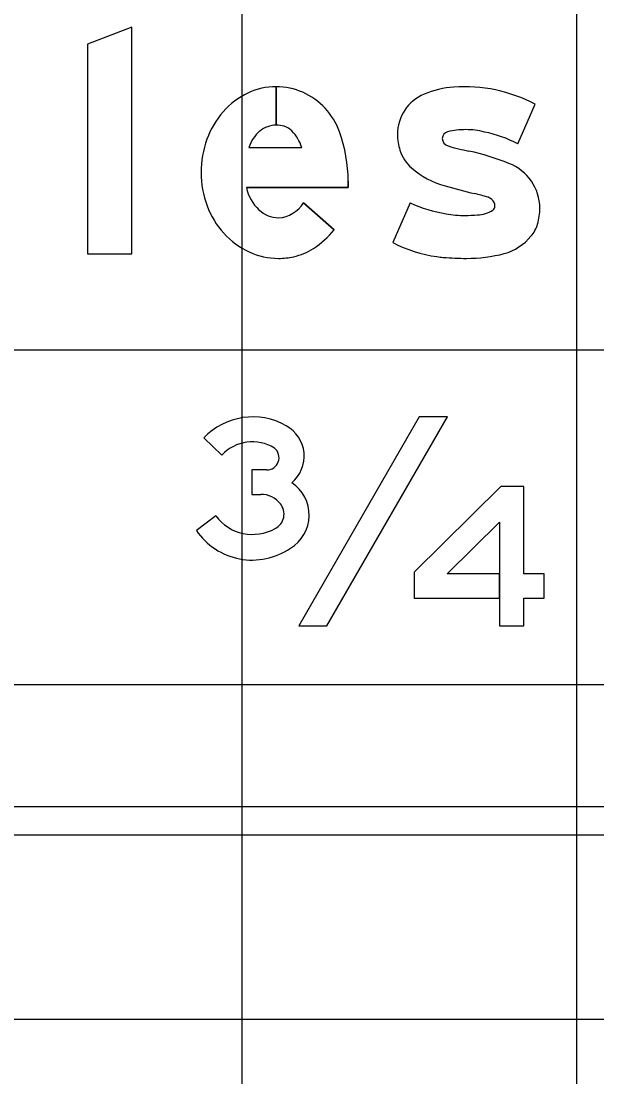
# Model space of a CAD drawing. Extents: x 2193008 to 2198143, y 1236112 to 1237864.
# Drawn here: x 2197041.39 to 2197044.83, y 1237283.85 to 1237290.16 of the extents above; entities that cross this region are included whole.
import ezdxf

# ---------------------------------------------------------------- set-up
doc = ezdxf.new("R2010")
doc.units = 0
for name, color, linetype in [('GSBWFILL', 7, 'Continuous'), ('GSCOLORFILL', 7, 'Continuous'), ('GSOUTLINE', 7, 'Continuous'), ('M-ROADS', 7, 'Continuous')]:
    doc.layers.add(name, color=color, linetype=linetype)

msp = doc.modelspace()

# ---------------------------------------------------------------- linework, layer by layer
at = {"layer": 'GSBWFILL'}
for p, q in [((2197042.9102, 1237289.7632), (2197042.9102, 1237289.5334)), ((2197042.9102, 1237289.5334), (2197042.9102, 1237289.7632)), ((2197044.3543, 1237289.4214), (2197044.4577, 1237289.6588)), ((2197042.7477, 1237289.3999), (2197043.0632, 1237289.3999)), ((2197043.0738, 1237289.07), (2197043.2562, 1237288.9085)), ((2197043.7102, 1237289.07), (2197043.6068, 1237288.8326)), ((2197043.6068, 1237288.8326), (2197043.6068, 1237288.8326)), ((2197042.4769, 1237287.6643), (2197042.5853, 1237287.561)), ((2197042.7644, 1237287.3275), (2197042.8183, 1237287.3275)), ((2197042.5486, 1237287.1983), (2197042.4332, 1237287.1121))]:
    msp.add_line(p, q, dxfattribs=at)
for points in [[(2197042.0483, 1237288.7642), (2197042.0483, 1237290.1195), (2197041.7819, 1237290.0185), (2197041.7819, 1237288.7642)], [(2197043.0446, 1237286.5414), (2197043.2128, 1237286.5414), (2197043.9338, 1237287.7902), (2197043.7655, 1237287.7902)], [(2197044.3909, 1237286.7077), (2197044.5123, 1237286.7077), (2197044.5123, 1237286.8534), (2197044.3909, 1237286.8534), (2197044.3909, 1237287.3739), (2197044.2524, 1237287.3739), (2197043.7339, 1237286.8618), (2197043.7339, 1237286.7077), (2197044.2452, 1237286.7077), (2197044.2452, 1237286.8534), (2197043.9327, 1237286.8534), (2197044.2452, 1237287.1621), (2197044.2452, 1237286.5414), (2197044.3909, 1237286.5414)]]:
    msp.add_lwpolyline(points, close=True, dxfattribs=at)
for points in [[(2197043.3404, 1237289.1982), (2197043.3404, 1237289.1602), (2197042.7325, 1237289.1602)], [(2197042.8525, 1237287.4732), (2197042.7644, 1237287.4732), (2197042.7644, 1237287.3275)]]:
    msp.add_lwpolyline(points, dxfattribs=at)
for centre, major_axis, ratio, start_param, end_param in [((2197042.9102, 1237289.3687), (0, 0.3945), 0.999994, 0, 0.44196), ((2197042.9102, 1237289.3687), (0, 0.3945), 0.999994, 5.868518, 6.283016), ((2197044.0103, 1237289.2067), (0, 0.5558), 0.999999, 0.071378, 0.398007), ((2197044.0337, 1237288.8501), (0, 0.9131), 0.999999, 5.800291, 6.352301), ((2197042.9373, 1237289.3114), (0, 0.4579), 0.999994, 0.44196, 0.851746), ((2197042.9002, 1237289.353), (0, 0.4129), 0.999994, 5.061282, 5.861635), ((2197043.896, 1237289.4784), (0, 0.2611), 0.999999, 0.398006, 1.570796), ((2197042.9795, 1237289.2744), (0, 0.5141), 0.999994, 0.851746, 1.222943), ((2197042.9479, 1237289.339), (0, 0.2093), 0.999994, 0.703138, 1.275447), ((2197042.9102, 1237289.379), (0, 0.1544), 0.999994, 0, 0.684319), ((2197042.9102, 1237289.3544), (0, 0.1791), 0.999994, 6.008019, 6.282813), ((2197042.9317, 1237289.4306), (0, 0.0999), 0.999994, 5.468651, 6.008019), ((2197042.8126, 1237289.3182), (0, 0.2637), 0.999994, 5.027692, 5.468651), ((2197042.4746, 1237289.1982), (0, 0.8658), 0.999994, 4.712389, 5.061282), ((2197043.9429, 1237289.4546), (0, 0.04), 0.999999, 0.21891, 1.570796), ((2197044.044, 1237289.0446), (0, 0.4622), 0.999999, 0, 0.239757), ((2197044.044, 1237289.0692), (0, 0.4376), 0.999999, 6.027142, 6.283185), ((2197044.0132, 1237288.781), (0, 0.7255), 0.999999, 5.793797, 6.086746), ((2197043.0458, 1237289.2504), (0, 0.5845), 0.999994, 1.222943, 1.570796), ((2197043.9468, 1237289.4784), (0, 0.3118), 0.999999, 1.570796, 1.879779), ((2197043.9496, 1237289.4546), (0, 0.0466), 0.999999, 1.570796, 2.88808), ((2197043.8718, 1237289.4544), (0, 0.2331), 0.999999, 1.879779, 2.42566), ((2197044.2362, 1237290.3588), (0, 0.9951), 0.999999, 2.83708, 2.965597), ((2197043.7137, 1237287.8417), (0, 1.5763), 0.999999, 5.901211, 6.060377), ((2197044.1995, 1237289.0367), (0, 0.2864), 0.999999, 4.712389, 5.919951), ((2197043.0283, 1237289.2504), (0, 0.567), 0.999994, 1.570796, 1.928626), ((2197044.0593, 1237289.67), (0, 0.5188), 0.999999, 2.42566, 2.869403), ((2197042.9884, 1237289.2167), (0, 0.2621), 0.999994, 1.788032, 2.378697), ((2197044.8101, 1237292.2493), (0, 3.2051), 0.999999, 2.860128, 2.916667), ((2197043.7618, 1237287.7254), (0, 1.4387), 0.999999, 5.990951, 6.04928), ((2197042.9775, 1237289.2314), (0, 0.5128), 0.999994, 1.928626, 2.305123), ((2197042.9112, 1237289.1705), (0, 0.1912), 0.999994, 3.209537, 4.158837), ((2197044.0448, 1237289.7862), (0, 0.7906), 0.999999, 2.70455, 2.991718), ((2197044.1538, 1237289.0391), (0, 0.0678), 0.999999, 5.20773, 5.944931), ((2197044.1871, 1237289.051), (0, 0.0308), 0.999999, 3.769232, 4.712389), ((2197044.1696, 1237289.051), (0, 0.0483), 0.999999, 4.712389, 5.146352), ((2197042.9265, 1237289.1531), (0, 0.1733), 0.999994, 2.383204, 3.128268), ((2197044.0393, 1237289.5999), (0, 0.6059), 0.999999, 2.95481, 3.141593), ((2197044.0393, 1237289.7545), (0, 0.7605), 0.999999, 3.141593, 3.238422), ((2197044.1078, 1237289.1779), (0, 0.1804), 0.999999, 3.169414, 3.711965), ((2197044.1516, 1237289.0367), (0, 0.3343), 0.999999, 4.42655, 4.712389), ((2197044.2806, 1237288.9988), (0, 0.1998), 0.999999, 4.009587, 4.42655), ((2197042.945, 1237289.2021), (0, 0.4691), 0.999994, 2.305123, 2.711411), ((2197042.8657, 1237289.2145), (0, 0.4961), 0.999994, 3.710413, 4.047817), ((2197044.1879, 1237289.0728), (0, 0.3184), 0.999999, 3.41426, 4.020407), ((2197043.9867, 1237289.5623), (0, 0.8227), 0.999999, 2.661561, 2.999689), ((2197042.9242, 1237289.1567), (0, 0.4191), 0.999994, 2.711411, 3.141593), ((2197042.9242, 1237289.1567), (0, 0.4191), 0.999994, 3.141593, 3.35931), ((2197042.9356, 1237289.1051), (0, 0.3663), 0.999994, 3.35931, 3.710413), ((2197043.9646, 1237289.4072), (0, 0.666), 0.999999, 2.999689, 3.056979), ((2197044.0478, 1237290.3736), (0, 1.636), 0.999999, 3.056204, 3.141593), ((2197044.0478, 1237289.6432), (0, 0.9056), 0.999999, 3.141593, 3.39368), ((2197042.7704, 1237287.3853), (0, 0.4049), 0.999998, 5.767147, 7.093801), ((2197042.8703, 1237287.5557), (0, 0.2074), 0.999998, 3.838049, 5.780466), ((2197042.7684, 1237287.3931), (0, 0.2484), 0.999998, 5.723665, 7.112147), ((2197042.8537, 1237287.5467), (0, 0.0736), 0.999998, 3.12588, 5.597162), ((2197042.8767, 1237287.2036), (0, 0.2308), 0.999998, 3.679655, 5.702579), ((2197042.8186, 1237287.1795), (0, 0.148), 0.999998, 5.377708, 6.285243), ((2197042.8614, 1237287.2096), (0, 0.0958), 0.999998, 3.604962, 5.406296), ((2197042.7688, 1237287.3637), (0, 0.2754), 0.999998, 2.214896, 3.655703), ((2197042.7671, 1237287.3381), (0, 0.4033), 0.999998, 2.165865, 3.742074)]:
    msp.add_ellipse(centre, major_axis=major_axis, ratio=ratio, start_param=start_param, end_param=end_param, dxfattribs=at)
at = {"layer": 'GSCOLORFILL'}
for p, q in [((2197042.9102, 1237289.7632), (2197042.9102, 1237289.5334)), ((2197042.9102, 1237289.5334), (2197042.9102, 1237289.7632)), ((2197044.3543, 1237289.4214), (2197044.4577, 1237289.6588)), ((2197042.7477, 1237289.3999), (2197043.0632, 1237289.3999)), ((2197043.0738, 1237289.07), (2197043.2562, 1237288.9085)), ((2197043.7102, 1237289.07), (2197043.6068, 1237288.8326)), ((2197043.6068, 1237288.8326), (2197043.6068, 1237288.8326)), ((2197042.4769, 1237287.6643), (2197042.5853, 1237287.561)), ((2197042.7644, 1237287.3275), (2197042.8183, 1237287.3275)), ((2197042.5486, 1237287.1983), (2197042.4332, 1237287.1121)), ((2197054.4665, 1237285.4592), (2197036.4862, 1237285.4592)), ((2197036.4862, 1237285.2927), (2197054.4665, 1237285.2927))]:
    msp.add_line(p, q, dxfattribs=at)
for points in [[(2197042.0483, 1237288.7642), (2197042.0483, 1237290.1195), (2197041.7819, 1237290.0185), (2197041.7819, 1237288.7642)], [(2197043.0446, 1237286.5414), (2197043.2128, 1237286.5414), (2197043.9338, 1237287.7902), (2197043.7655, 1237287.7902)], [(2197044.3909, 1237286.7077), (2197044.5123, 1237286.7077), (2197044.5123, 1237286.8534), (2197044.3909, 1237286.8534), (2197044.3909, 1237287.3739), (2197044.2524, 1237287.3739), (2197043.7339, 1237286.8618), (2197043.7339, 1237286.7077), (2197044.2452, 1237286.7077), (2197044.2452, 1237286.8534), (2197043.9327, 1237286.8534), (2197044.2452, 1237287.1621), (2197044.2452, 1237286.5414), (2197044.3909, 1237286.5414)]]:
    msp.add_lwpolyline(points, close=True, dxfattribs=at)
for points in [[(2197043.3404, 1237289.1982), (2197043.3404, 1237289.1602), (2197042.7325, 1237289.1602)], [(2197042.8525, 1237287.4732), (2197042.7644, 1237287.4732), (2197042.7644, 1237287.3275)]]:
    msp.add_lwpolyline(points, dxfattribs=at)
for centre, major_axis, ratio, start_param, end_param in [((2197042.9102, 1237289.3687), (0, 0.3945), 0.999994, 0, 0.44196), ((2197042.9102, 1237289.3687), (0, 0.3945), 0.999994, 5.868518, 6.283016), ((2197044.0103, 1237289.2067), (0, 0.5558), 0.999999, 0.071378, 0.398007), ((2197044.0337, 1237288.8501), (0, 0.9131), 0.999999, 5.800291, 6.352301), ((2197042.9373, 1237289.3114), (0, 0.4579), 0.999994, 0.44196, 0.851746), ((2197042.9002, 1237289.353), (0, 0.4129), 0.999994, 5.061282, 5.861635), ((2197043.896, 1237289.4784), (0, 0.2611), 0.999999, 0.398006, 1.570796), ((2197042.9795, 1237289.2744), (0, 0.5141), 0.999994, 0.851746, 1.222943), ((2197042.9479, 1237289.339), (0, 0.2093), 0.999994, 0.703138, 1.275447), ((2197042.9102, 1237289.379), (0, 0.1544), 0.999994, 0, 0.684319), ((2197042.9102, 1237289.3544), (0, 0.1791), 0.999994, 6.008019, 6.282813), ((2197042.9317, 1237289.4306), (0, 0.0999), 0.999994, 5.468651, 6.008019), ((2197042.8126, 1237289.3182), (0, 0.2637), 0.999994, 5.027692, 5.468651), ((2197042.4746, 1237289.1982), (0, 0.8658), 0.999994, 4.712389, 5.061282), ((2197043.9429, 1237289.4546), (0, 0.04), 0.999999, 0.21891, 1.570796), ((2197044.044, 1237289.0446), (0, 0.4622), 0.999999, 0, 0.239757), ((2197044.044, 1237289.0692), (0, 0.4376), 0.999999, 6.027142, 6.283185), ((2197044.0132, 1237288.781), (0, 0.7255), 0.999999, 5.793797, 6.086746), ((2197043.0458, 1237289.2504), (0, 0.5845), 0.999994, 1.222943, 1.570796), ((2197043.9468, 1237289.4784), (0, 0.3118), 0.999999, 1.570796, 1.879779), ((2197043.9496, 1237289.4546), (0, 0.0466), 0.999999, 1.570796, 2.88808), ((2197043.8718, 1237289.4544), (0, 0.2331), 0.999999, 1.879779, 2.42566), ((2197044.2362, 1237290.3588), (0, 0.9951), 0.999999, 2.83708, 2.965597), ((2197043.7137, 1237287.8417), (0, 1.5763), 0.999999, 5.901211, 6.060377), ((2197044.1995, 1237289.0367), (0, 0.2864), 0.999999, 4.712389, 5.919951), ((2197043.0283, 1237289.2504), (0, 0.567), 0.999994, 1.570796, 1.928626), ((2197044.0593, 1237289.67), (0, 0.5188), 0.999999, 2.42566, 2.869403), ((2197042.9884, 1237289.2167), (0, 0.2621), 0.999994, 1.788032, 2.378697), ((2197044.8101, 1237292.2493), (0, 3.2051), 0.999999, 2.860128, 2.916667), ((2197043.7618, 1237287.7254), (0, 1.4387), 0.999999, 5.990951, 6.04928), ((2197042.9775, 1237289.2314), (0, 0.5128), 0.999994, 1.928626, 2.305123), ((2197042.9112, 1237289.1705), (0, 0.1912), 0.999994, 3.209537, 4.158837), ((2197044.0448, 1237289.7862), (0, 0.7906), 0.999999, 2.70455, 2.991718), ((2197044.1538, 1237289.0391), (0, 0.0678), 0.999999, 5.20773, 5.944931), ((2197044.1871, 1237289.051), (0, 0.0308), 0.999999, 3.769232, 4.712389), ((2197044.1696, 1237289.051), (0, 0.0483), 0.999999, 4.712389, 5.146352), ((2197042.9265, 1237289.1531), (0, 0.1733), 0.999994, 2.383204, 3.128268), ((2197044.0393, 1237289.5999), (0, 0.6059), 0.999999, 2.95481, 3.141593), ((2197044.0393, 1237289.7545), (0, 0.7605), 0.999999, 3.141593, 3.238422), ((2197044.1078, 1237289.1779), (0, 0.1804), 0.999999, 3.169414, 3.711965), ((2197044.1516, 1237289.0367), (0, 0.3343), 0.999999, 4.42655, 4.712389), ((2197044.2806, 1237288.9988), (0, 0.1998), 0.999999, 4.009587, 4.42655), ((2197042.945, 1237289.2021), (0, 0.4691), 0.999994, 2.305123, 2.711411), ((2197042.8657, 1237289.2145), (0, 0.4961), 0.999994, 3.710413, 4.047817), ((2197044.1879, 1237289.0728), (0, 0.3184), 0.999999, 3.41426, 4.020407), ((2197043.9867, 1237289.5623), (0, 0.8227), 0.999999, 2.661561, 2.999689), ((2197042.9242, 1237289.1567), (0, 0.4191), 0.999994, 2.711411, 3.141593), ((2197042.9242, 1237289.1567), (0, 0.4191), 0.999994, 3.141593, 3.35931), ((2197042.9356, 1237289.1051), (0, 0.3663), 0.999994, 3.35931, 3.710413), ((2197043.9646, 1237289.4072), (0, 0.666), 0.999999, 2.999689, 3.056979), ((2197044.0478, 1237290.3736), (0, 1.636), 0.999999, 3.056204, 3.141593), ((2197044.0478, 1237289.6432), (0, 0.9056), 0.999999, 3.141593, 3.39368), ((2197042.7704, 1237287.3853), (0, 0.4049), 0.999998, 5.767147, 7.093801), ((2197042.8703, 1237287.5557), (0, 0.2074), 0.999998, 3.838049, 5.780466), ((2197042.7684, 1237287.3931), (0, 0.2484), 0.999998, 5.723665, 7.112147), ((2197042.8537, 1237287.5467), (0, 0.0736), 0.999998, 3.12588, 5.597162), ((2197042.8767, 1237287.2036), (0, 0.2308), 0.999998, 3.679655, 5.702579), ((2197042.8186, 1237287.1795), (0, 0.148), 0.999998, 5.377708, 6.285243), ((2197042.8614, 1237287.2096), (0, 0.0958), 0.999998, 3.604962, 5.406296), ((2197042.7688, 1237287.3637), (0, 0.2754), 0.999998, 2.214896, 3.655703), ((2197042.7671, 1237287.3381), (0, 0.4033), 0.999998, 2.165865, 3.742074)]:
    msp.add_ellipse(centre, major_axis=major_axis, ratio=ratio, start_param=start_param, end_param=end_param, dxfattribs=at)
at = {"layer": 'GSOUTLINE'}
for p, q in [((2197044.3543, 1237289.4214), (2197044.4577, 1237289.6588)), ((2197042.7477, 1237289.3999), (2197043.0632, 1237289.3999)), ((2197043.2562, 1237288.9085), (2197043.0738, 1237289.07)), ((2197043.7102, 1237289.07), (2197043.6068, 1237288.8326)), ((2197043.6068, 1237288.8326), (2197043.6068, 1237288.8326)), ((2197042.4769, 1237287.6643), (2197042.5853, 1237287.561)), ((2197042.7644, 1237287.3275), (2197042.8183, 1237287.3275)), ((2197042.5486, 1237287.1983), (2197042.4332, 1237287.1121))]:
    msp.add_line(p, q, dxfattribs=at)
for points in [[(2197042.0483, 1237288.7642), (2197042.0483, 1237290.1195), (2197041.7819, 1237290.0185), (2197041.7819, 1237288.7642)], [(2197043.0446, 1237286.5414), (2197043.2128, 1237286.5414), (2197043.9338, 1237287.7902), (2197043.7655, 1237287.7902)], [(2197044.3909, 1237286.5414), (2197044.3909, 1237286.7077), (2197044.5123, 1237286.7077), (2197044.5123, 1237286.8534), (2197044.3909, 1237286.8534), (2197044.3909, 1237287.3739), (2197044.2524, 1237287.3739), (2197043.7339, 1237286.8618), (2197043.7339, 1237286.7077), (2197044.2452, 1237286.7077), (2197044.2452, 1237286.5414)], [(2197044.2452, 1237286.8534), (2197043.9327, 1237286.8534), (2197044.2452, 1237287.1621)]]:
    msp.add_lwpolyline(points, close=True, dxfattribs=at)
for points in [[(2197042.7325, 1237289.1602), (2197043.3404, 1237289.1602), (2197043.3404, 1237289.1982)], [(2197042.8525, 1237287.4732), (2197042.7644, 1237287.4732), (2197042.7644, 1237287.3275)]]:
    msp.add_lwpolyline(points, dxfattribs=at)
for centre, major_axis, ratio, start_param, end_param in [((2197042.9102, 1237289.3687), (0, 0.3945), 0.999994, 0, 0.44196), ((2197042.9102, 1237289.3687), (0, 0.3945), 0.999994, 5.868518, 6.283185), ((2197044.0103, 1237289.2067), (0, 0.5558), 0.999999, 0.071378, 0.398007), ((2197044.0337, 1237288.8501), (0, 0.9131), 0.999999, 5.800291, 6.352301), ((2197042.9373, 1237289.3114), (0, 0.4579), 0.999994, 0.44196, 0.851746), ((2197042.9002, 1237289.353), (0, 0.4129), 0.999994, 5.061282, 5.861635), ((2197043.896, 1237289.4784), (0, 0.2611), 0.999999, 0.398006, 1.570796), ((2197042.9795, 1237289.2744), (0, 0.5141), 0.999994, 0.851746, 1.222943), ((2197042.9479, 1237289.339), (0, 0.2093), 0.999994, 0.703138, 1.275447), ((2197042.9102, 1237289.379), (0, 0.1544), 0.999994, 0, 0.684319), ((2197042.9102, 1237289.3544), (0, 0.1791), 0.999994, 6.008019, 6.283185), ((2197042.9317, 1237289.4306), (0, 0.0999), 0.999994, 5.468651, 6.008019), ((2197042.8126, 1237289.3182), (0, 0.2637), 0.999994, 5.027692, 5.468651), ((2197042.4746, 1237289.1982), (0, 0.8658), 0.999994, 4.712389, 5.061282), ((2197043.9429, 1237289.4546), (0, 0.04), 0.999999, 0.21891, 1.570796), ((2197044.044, 1237289.0446), (0, 0.4622), 0.999999, 0, 0.239757), ((2197044.044, 1237289.0692), (0, 0.4376), 0.999999, 6.027142, 6.283185), ((2197044.0132, 1237288.781), (0, 0.7255), 0.999999, 5.793797, 6.086746), ((2197043.0458, 1237289.2504), (0, 0.5845), 0.999994, 1.222943, 1.570796), ((2197043.9468, 1237289.4784), (0, 0.3118), 0.999999, 1.570796, 1.879779), ((2197043.9496, 1237289.4546), (0, 0.0466), 0.999999, 1.570796, 2.88808), ((2197043.8718, 1237289.4544), (0, 0.2331), 0.999999, 1.879779, 2.42566), ((2197044.2362, 1237290.3588), (0, 0.9951), 0.999999, 2.83708, 2.965597), ((2197043.7137, 1237287.8417), (0, 1.5763), 0.999999, 5.901211, 6.060377), ((2197044.1995, 1237289.0367), (0, 0.2864), 0.999999, 4.712389, 5.919951), ((2197043.0283, 1237289.2504), (0, 0.567), 0.999994, 1.570796, 1.928626), ((2197044.0593, 1237289.67), (0, 0.5188), 0.999999, 2.42566, 2.869403), ((2197042.9884, 1237289.2167), (0, 0.2621), 0.999994, 1.788032, 2.378697), ((2197044.8101, 1237292.2493), (0, 3.2051), 0.999999, 2.860128, 2.916667), ((2197043.7618, 1237287.7254), (0, 1.4387), 0.999999, 5.990951, 6.04928), ((2197042.9775, 1237289.2314), (0, 0.5128), 0.999994, 1.928626, 2.305123), ((2197042.9112, 1237289.1705), (0, 0.1912), 0.999994, 3.209537, 4.158837), ((2197044.0448, 1237289.7862), (0, 0.7906), 0.999999, 2.70455, 2.991718), ((2197044.1538, 1237289.0391), (0, 0.0678), 0.999999, 5.20773, 5.944931), ((2197044.1871, 1237289.051), (0, 0.0308), 0.999999, 3.769232, 4.712389), ((2197044.1696, 1237289.051), (0, 0.0483), 0.999999, 4.712389, 5.146352), ((2197042.9265, 1237289.1531), (0, 0.1733), 0.999994, 2.383204, 3.128268), ((2197044.0393, 1237289.5999), (0, 0.6059), 0.999999, 2.95481, 3.141593), ((2197044.0393, 1237289.7545), (0, 0.7605), 0.999999, 3.141593, 3.238422), ((2197044.1078, 1237289.1779), (0, 0.1804), 0.999999, 3.169414, 3.711965), ((2197044.1516, 1237289.0367), (0, 0.3343), 0.999999, 4.42655, 4.712389), ((2197044.2806, 1237288.9988), (0, 0.1998), 0.999999, 4.009587, 4.42655), ((2197042.945, 1237289.2021), (0, 0.4691), 0.999994, 2.305123, 2.711411), ((2197042.8657, 1237289.2145), (0, 0.4961), 0.999994, 3.710413, 4.047817), ((2197044.1879, 1237289.0728), (0, 0.3184), 0.999999, 3.41426, 4.020407), ((2197043.9867, 1237289.5623), (0, 0.8227), 0.999999, 2.661561, 2.999689), ((2197042.9242, 1237289.1567), (0, 0.4191), 0.999994, 2.711411, 3.141593), ((2197042.9242, 1237289.1567), (0, 0.4191), 0.999994, 3.141593, 3.35931), ((2197042.9356, 1237289.1051), (0, 0.3663), 0.999994, 3.35931, 3.710413), ((2197043.9646, 1237289.4072), (0, 0.666), 0.999999, 2.999689, 3.056979), ((2197044.0478, 1237290.3736), (0, 1.636), 0.999999, 3.056204, 3.141593), ((2197044.0478, 1237289.6432), (0, 0.9056), 0.999999, 3.141593, 3.39368), ((2197042.7704, 1237287.3853), (0, 0.4049), 0.999998, 5.767147, 7.093801), ((2197042.8703, 1237287.5557), (0, 0.2074), 0.999998, 3.838049, 5.780466), ((2197042.7684, 1237287.3931), (0, 0.2484), 0.999998, 5.723665, 7.112147), ((2197042.8537, 1237287.5467), (0, 0.0736), 0.999998, 3.12588, 5.597162), ((2197042.8767, 1237287.2036), (0, 0.2308), 0.999998, 3.679655, 5.702579), ((2197042.8186, 1237287.1795), (0, 0.148), 0.999998, 5.377708, 6.285243), ((2197042.8614, 1237287.2096), (0, 0.0958), 0.999998, 3.604962, 5.406296), ((2197042.7688, 1237287.3637), (0, 0.2754), 0.999998, 2.214896, 3.655703), ((2197042.7671, 1237287.3381), (0, 0.4033), 0.999998, 2.165865, 3.742074)]:
    msp.add_ellipse(centre, major_axis=major_axis, ratio=ratio, start_param=start_param, end_param=end_param, dxfattribs=at)
at = {"layer": 'M-ROADS'}
for p, q in [((2197042.7065, 1237258.191), (2197042.7065, 1237318.191)), ((2197044.7065, 1237258.191), (2197044.7065, 1237318.191)), ((2197024.7065, 1237288.191), (2197154.7065, 1237288.191)), ((2197024.7065, 1237286.191), (2197154.7065, 1237286.191)), ((2197024.7065, 1237284.191), (2197154.7065, 1237284.191))]:
    msp.add_line(p, q, dxfattribs=at)

doc.saveas('drawing.dxf')
